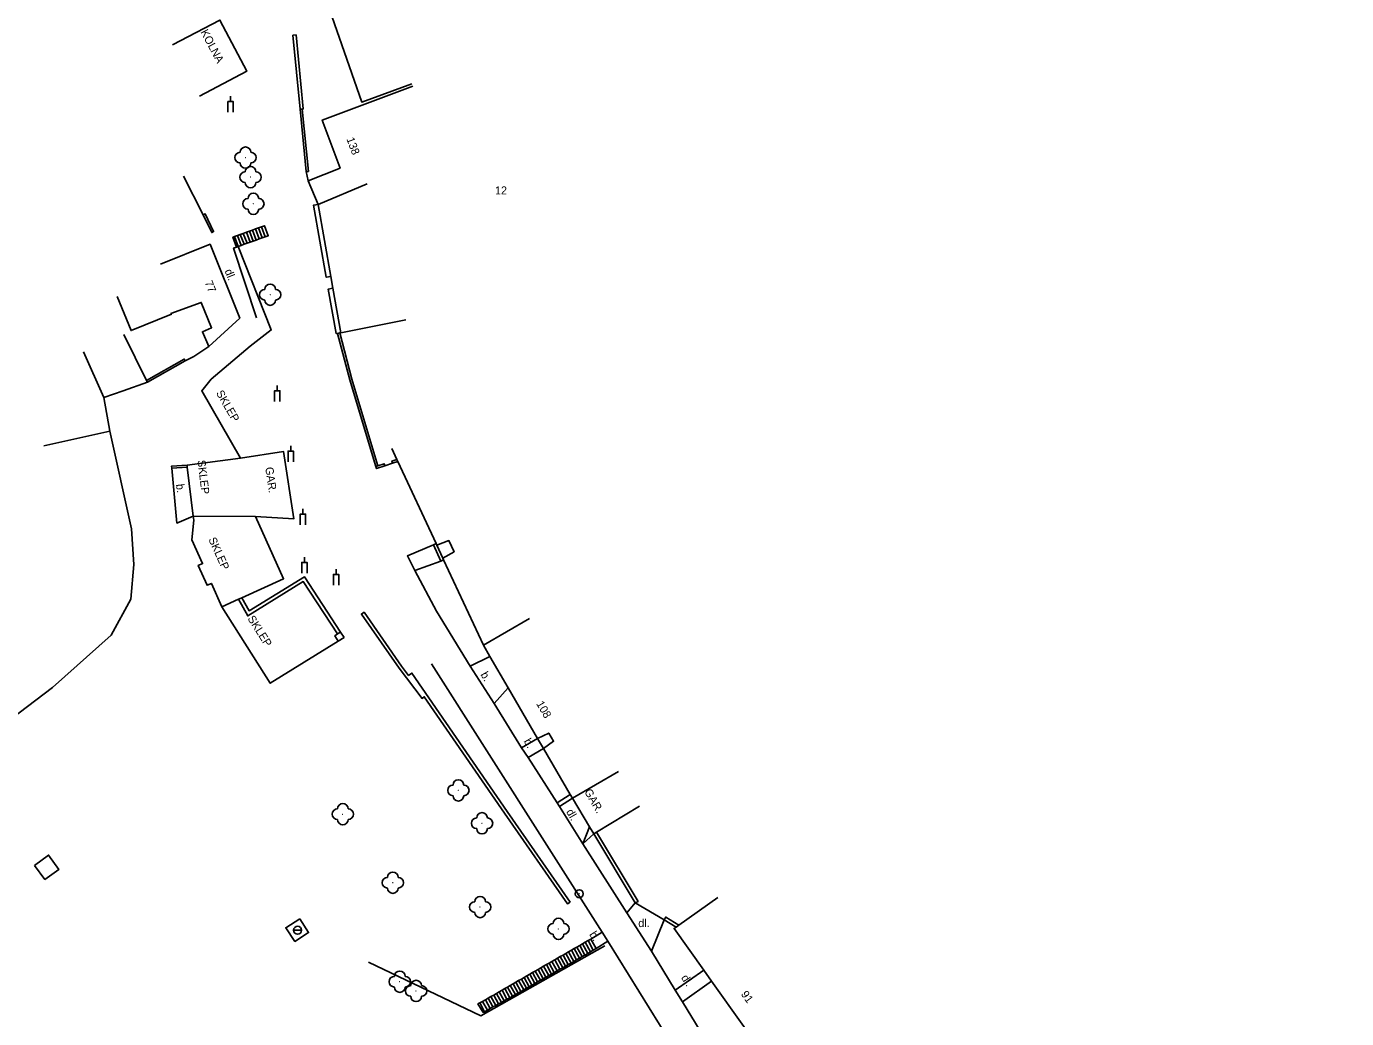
# Model space of a CAD drawing. Extents: x -582162 to -561283, y -1187583 to -1183539.
# Drawn here: x -569739.3 to -569615.6, y -1185356.5 to -1185263.5 of the extents above; entities that cross this region are included whole.
import ezdxf

# ---------------------------------------------------------------- set-up
doc = ezdxf.new("R2010")
doc.units = 0
for name, color, linetype in [('Vrstva 1', 7, 'Continuous'), ('Vrstva 10', 7, 'Continuous'), ('Vrstva 11', 7, 'Continuous'), ('Vrstva 14', 7, 'Continuous'), ('Vrstva 4', 7, 'Continuous'), ('Vrstva 6', 7, 'Continuous'), ('Vrstva 9', 7, 'Continuous')]:
    doc.layers.add(name, color=color, linetype=linetype)

# ---------------------------------------------------------------- blocks, each defined once
blk = doc.blocks.new('1.079')
at = {"layer": 'Vrstva 1'}
for radius in [0.75, 0.001]:
    blk.add_circle((0, -0.001), radius, dxfattribs=at)
blk = doc.blocks.new('3.130')
at = {"layer": 'Vrstva 1'}
blk.add_circle((0, 0), 0.001, dxfattribs=at)
for centre, start, end in [((-1, 0), 90, 270), ((0, 1), 0, 180), ((1, 0), 270, 90), ((0, -1), 180, 360)]:
    blk.add_arc(centre, 1, start, end, dxfattribs=at)
blk = doc.blocks.new('4.120')
at = {"layer": 'Vrstva 1'}
blk.add_line((0, 2), (0, 3), dxfattribs=at)
blk.add_lwpolyline([(-0.5, 0), (-0.5, 2), (0.5, 2), (0.5, 0)], dxfattribs=at)
blk = doc.blocks.new('8.110')
at = {"layer": 'Vrstva 1'}
blk.add_line((-0.75, 0), (0.75, 0), dxfattribs=at)
blk.add_circle((0, 0), 0.75, dxfattribs=at)

msp = doc.modelspace()

# ---------------------------------------------------------------- linework, layer by layer
at = {"layer": 'Vrstva 10'}
for points in [[(-569719.58, -1185283.15), (-569719.86, -1185283.25)], [(-569719.3, -1185283.04), (-569719.58, -1185283.15)], [(-569719.23, -1185284.07), (-569719.58, -1185283.15)], [(-569719.02, -1185282.94), (-569719.3, -1185283.04)], [(-569718.94, -1185283.97), (-569719.3, -1185283.04)], [(-569718.73, -1185282.83), (-569719.02, -1185282.94)], [(-569718.66, -1185283.87), (-569719.02, -1185282.94)], [(-569718.45, -1185282.73), (-569718.73, -1185282.83)], [(-569718.38, -1185283.77), (-569718.73, -1185282.83)], [(-569718.17, -1185282.63), (-569718.45, -1185282.73)], [(-569718.1, -1185283.67), (-569718.45, -1185282.73)], [(-569717.89, -1185282.53), (-569718.17, -1185282.63)], [(-569717.81, -1185283.57), (-569718.17, -1185282.63)], [(-569717.61, -1185282.43), (-569717.89, -1185282.53)], [(-569717.53, -1185283.47), (-569717.89, -1185282.53)], [(-569717.32, -1185282.33), (-569717.61, -1185282.43)], [(-569717.25, -1185283.37), (-569717.61, -1185282.43)], [(-569716.96, -1185283.27), (-569716.68, -1185283.17), (-569717.04, -1185282.23), (-569717.32, -1185282.33)], [(-569716.96, -1185283.27), (-569717.32, -1185282.33)], [(-569722.02, -1185296.6), (-569718.38, -1185293.51), (-569716.4, -1185291.99), (-569719.51, -1185284.17)], [(-569719.86, -1185283.25), (-569719.99, -1185283.3), (-569719.65, -1185284.22)], [(-569717.8, -1185290.87), (-569719.93, -1185284.32), (-569719.65, -1185284.22)], [(-569719.51, -1185284.17), (-569719.86, -1185283.25)], [(-569719.65, -1185284.22), (-569719.51, -1185284.17)], [(-569719.51, -1185284.17), (-569719.23, -1185284.07)], [(-569719.23, -1185284.07), (-569718.94, -1185283.97)], [(-569718.94, -1185283.97), (-569718.66, -1185283.87)], [(-569718.66, -1185283.87), (-569718.38, -1185283.77)], [(-569718.38, -1185283.77), (-569718.1, -1185283.67)], [(-569718.1, -1185283.67), (-569717.81, -1185283.57)], [(-569717.81, -1185283.57), (-569717.53, -1185283.47)], [(-569717.53, -1185283.47), (-569717.25, -1185283.37)], [(-569717.25, -1185283.37), (-569716.96, -1185283.27)], [(-569725.73, -1185304.96), (-569725.24, -1185310.1), (-569723.71, -1185309.45)], [(-569701.21, -1185312.14), (-569703.64, -1185313.17), (-569702.96, -1185314.53)], [(-569700.95, -1185312.02), (-569701.21, -1185312.14)], [(-569700.52, -1185313.66), (-569701.21, -1185312.14)], [(-569702.96, -1185314.53), (-569700.52, -1185313.66)], [(-569700.25, -1185313.53), (-569700.52, -1185313.66)], [(-569697.75, -1185323.52), (-569700.92, -1185318.34), (-569702.96, -1185314.53)], [(-569695.91, -1185322.59), (-569697.75, -1185323.52)], [(-569685.39, -1185348.44), (-569701.38, -1185323.3)], [(-569695.53, -1185327.02), (-569697.75, -1185323.52)], [(-569694.19, -1185325.54), (-569695.53, -1185327.02)], [(-569692.95, -1185331.15), (-569695.53, -1185327.02)], [(-569691.44, -1185330.28), (-569692.95, -1185331.15)], [(-569692.33, -1185332.08), (-569692.95, -1185331.15)], [(-569690.9, -1185331.21), (-569692.33, -1185332.08)], [(-569689.62, -1185336.33), (-569692.33, -1185332.08)], [(-569688.38, -1185335.54), (-569689.62, -1185336.33)], [(-569689.4, -1185336.67), (-569689.62, -1185336.33)], [(-569688.18, -1185335.89), (-569689.4, -1185336.67)], [(-569687.2, -1185340.15), (-569689.4, -1185336.67)], [(-569687.2, -1185340.15), (-569686.58, -1185338.55)], [(-569686.19, -1185339.21), (-569687.2, -1185340.15)], [(-569683.07, -1185346.61), (-569687.2, -1185340.15)], [(-569683.07, -1185346.61), (-569682.29, -1185345.7)], [(-569713.72, -1185347.19), (-569715.04, -1185348.03), (-569714.19, -1185349.3), (-569712.9, -1185348.48), (-569713.72, -1185347.19)], [(-569683.07, -1185346.61), (-569680.77, -1185350.21), (-569678.55, -1185353.87)], [(-569680.77, -1185350.21), (-569679.59, -1185347.28)], [(-569685.97, -1185349.98), (-569684.86, -1185349.27), (-569685.39, -1185348.44), (-569686.46, -1185349.08)], [(-569687.76, -1185349.83), (-569688.02, -1185349.98)], [(-569687.5, -1185349.68), (-569687.76, -1185349.83)], [(-569687.76, -1185349.83), (-569687.27, -1185350.73)], [(-569687.24, -1185349.53), (-569687.5, -1185349.68)], [(-569687.5, -1185349.68), (-569687.01, -1185350.58)], [(-569686.98, -1185349.38), (-569687.24, -1185349.53)], [(-569687.24, -1185349.53), (-569686.75, -1185350.43)], [(-569686.72, -1185349.23), (-569686.98, -1185349.38)], [(-569686.98, -1185349.38), (-569686.49, -1185350.28)], [(-569686.46, -1185349.08), (-569686.72, -1185349.23)], [(-569686.72, -1185349.23), (-569686.23, -1185350.13)], [(-569686.46, -1185349.08), (-569685.97, -1185349.98)], [(-569619.09, -1185453.86), (-569626.95, -1185444.12), (-569627.48, -1185443.45), (-569632.99, -1185436.41), (-569642.94, -1185423.16), (-569652.58, -1185408.94), (-569661.68, -1185392.53), (-569666.55, -1185382.19), (-569666.99, -1185381.17), (-569669.84, -1185374.79), (-569674.21, -1185366.46), (-569684.86, -1185349.27)], [(-569690.1, -1185351.18), (-569690.36, -1185351.33)], [(-569689.84, -1185351.03), (-569690.1, -1185351.18)], [(-569690.1, -1185351.18), (-569689.62, -1185352.07)], [(-569689.58, -1185350.88), (-569689.84, -1185351.03)], [(-569689.84, -1185351.03), (-569689.36, -1185351.92)], [(-569689.32, -1185350.73), (-569689.58, -1185350.88)], [(-569689.58, -1185350.88), (-569689.09, -1185351.77)], [(-569689.06, -1185350.58), (-569689.32, -1185350.73)], [(-569689.32, -1185350.73), (-569688.83, -1185351.63)], [(-569688.8, -1185350.43), (-569689.06, -1185350.58)], [(-569689.06, -1185350.58), (-569688.57, -1185351.48)], [(-569688.54, -1185350.28), (-569688.8, -1185350.43)], [(-569688.8, -1185350.43), (-569688.31, -1185351.33)], [(-569688.28, -1185350.13), (-569688.54, -1185350.28)], [(-569688.54, -1185350.28), (-569688.05, -1185351.18)], [(-569688.31, -1185351.33), (-569688.05, -1185351.18)], [(-569688.02, -1185349.98), (-569688.28, -1185350.13)], [(-569688.28, -1185350.13), (-569687.79, -1185351.03)], [(-569688.05, -1185351.18), (-569687.79, -1185351.03)], [(-569688.02, -1185349.98), (-569687.53, -1185350.88)], [(-569687.79, -1185351.03), (-569687.53, -1185350.88)], [(-569687.53, -1185350.88), (-569687.27, -1185350.73)], [(-569687.27, -1185350.73), (-569687.01, -1185350.58)], [(-569687.01, -1185350.58), (-569686.75, -1185350.43)], [(-569686.75, -1185350.43), (-569686.49, -1185350.28)], [(-569686.49, -1185350.28), (-569686.23, -1185350.13)], [(-569686.23, -1185350.13), (-569685.97, -1185349.98)], [(-569692.18, -1185352.38), (-569692.44, -1185352.53)], [(-569691.92, -1185352.23), (-569692.18, -1185352.38)], [(-569692.18, -1185352.38), (-569691.71, -1185353.25)], [(-569691.66, -1185352.08), (-569691.92, -1185352.23)], [(-569691.92, -1185352.23), (-569691.44, -1185353.1)], [(-569691.4, -1185351.93), (-569691.66, -1185352.08)], [(-569691.66, -1185352.08), (-569691.18, -1185352.95)], [(-569691.14, -1185351.78), (-569691.4, -1185351.93)], [(-569691.4, -1185351.93), (-569690.92, -1185352.81)], [(-569690.88, -1185351.63), (-569691.14, -1185351.78)], [(-569691.14, -1185351.78), (-569690.66, -1185352.66)], [(-569690.62, -1185351.48), (-569690.88, -1185351.63)], [(-569690.88, -1185351.63), (-569690.4, -1185352.51)], [(-569690.36, -1185351.33), (-569690.62, -1185351.48)], [(-569690.62, -1185351.48), (-569690.14, -1185352.36)], [(-569690.4, -1185352.51), (-569690.14, -1185352.36)], [(-569690.36, -1185351.33), (-569689.88, -1185352.22)], [(-569690.14, -1185352.36), (-569689.88, -1185352.22)], [(-569689.88, -1185352.22), (-569689.62, -1185352.07)], [(-569689.62, -1185352.07), (-569689.36, -1185351.92)], [(-569689.36, -1185351.92), (-569689.09, -1185351.77)], [(-569689.09, -1185351.77), (-569688.83, -1185351.63)], [(-569688.83, -1185351.63), (-569688.57, -1185351.48)], [(-569688.57, -1185351.48), (-569688.31, -1185351.33)], [(-569675.87, -1185352), (-569678.55, -1185353.87)], [(-569694.26, -1185353.58), (-569694.52, -1185353.73)], [(-569694, -1185353.43), (-569694.26, -1185353.58)], [(-569694.26, -1185353.58), (-569693.79, -1185354.43)], [(-569693.74, -1185353.28), (-569694, -1185353.43)], [(-569694, -1185353.43), (-569693.53, -1185354.28)], [(-569693.48, -1185353.13), (-569693.74, -1185353.28)], [(-569693.74, -1185353.28), (-569693.27, -1185354.14)], [(-569693.22, -1185352.98), (-569693.48, -1185353.13)], [(-569693.48, -1185353.13), (-569693.01, -1185353.99)], [(-569692.96, -1185352.83), (-569693.22, -1185352.98)], [(-569693.22, -1185352.98), (-569692.75, -1185353.84)], [(-569692.7, -1185352.68), (-569692.96, -1185352.83)], [(-569692.96, -1185352.83), (-569692.49, -1185353.69)], [(-569692.44, -1185352.53), (-569692.7, -1185352.68)], [(-569692.7, -1185352.68), (-569692.23, -1185353.55)], [(-569692.49, -1185353.69), (-569692.23, -1185353.55)], [(-569692.44, -1185352.53), (-569691.97, -1185353.4)], [(-569692.23, -1185353.55), (-569691.97, -1185353.4)], [(-569691.97, -1185353.4), (-569691.71, -1185353.25)], [(-569691.71, -1185353.25), (-569691.44, -1185353.1)], [(-569691.44, -1185353.1), (-569691.18, -1185352.95)], [(-569691.18, -1185352.95), (-569690.92, -1185352.81)], [(-569690.92, -1185352.81), (-569690.66, -1185352.66)], [(-569690.66, -1185352.66), (-569690.4, -1185352.51)], [(-569675.14, -1185353.03), (-569677.86, -1185354.96), (-569678.55, -1185353.87)], [(-569696.34, -1185354.77), (-569696.61, -1185354.92)], [(-569696.08, -1185354.63), (-569696.34, -1185354.77)], [(-569696.34, -1185354.77), (-569695.89, -1185355.59)], [(-569695.82, -1185354.48), (-569696.08, -1185354.63)], [(-569696.08, -1185354.63), (-569695.63, -1185355.45)], [(-569695.56, -1185354.33), (-569695.82, -1185354.48)], [(-569695.82, -1185354.48), (-569695.37, -1185355.31)], [(-569695.3, -1185354.18), (-569695.56, -1185354.33)], [(-569695.56, -1185354.33), (-569695.1, -1185355.16)], [(-569695.04, -1185354.03), (-569695.3, -1185354.18)], [(-569695.3, -1185354.18), (-569694.84, -1185355.02)], [(-569694.78, -1185353.88), (-569695.04, -1185354.03)], [(-569695.04, -1185354.03), (-569694.58, -1185354.88)], [(-569694.84, -1185355.02), (-569694.58, -1185354.88)], [(-569694.52, -1185353.73), (-569694.78, -1185353.88)], [(-569694.78, -1185353.88), (-569694.32, -1185354.73)], [(-569694.58, -1185354.88), (-569694.32, -1185354.73)], [(-569694.52, -1185353.73), (-569694.05, -1185354.58)], [(-569694.32, -1185354.73), (-569694.05, -1185354.58)], [(-569694.05, -1185354.58), (-569693.79, -1185354.43)], [(-569693.79, -1185354.43), (-569693.53, -1185354.28)], [(-569693.53, -1185354.28), (-569693.27, -1185354.14)], [(-569693.27, -1185354.14), (-569693.01, -1185353.99)], [(-569693.01, -1185353.99), (-569692.75, -1185353.84)], [(-569692.75, -1185353.84), (-569692.49, -1185353.69)], [(-569696.87, -1185355.06), (-569697.04, -1185355.16), (-569696.54, -1185355.96), (-569696.42, -1185355.89)], [(-569696.61, -1185354.92), (-569696.87, -1185355.06)], [(-569696.87, -1185355.06), (-569696.42, -1185355.89)], [(-569696.61, -1185354.92), (-569696.15, -1185355.74)], [(-569696.42, -1185355.89), (-569696.15, -1185355.74)], [(-569696.15, -1185355.74), (-569695.89, -1185355.59)], [(-569695.89, -1185355.59), (-569695.63, -1185355.45)], [(-569695.63, -1185355.45), (-569695.37, -1185355.31)], [(-569695.37, -1185355.31), (-569695.1, -1185355.16)], [(-569695.1, -1185355.16), (-569694.84, -1185355.02)], [(-569677.86, -1185354.96), (-569672.11, -1185364.39), (-569666.96, -1185373.88), (-569663.83, -1185380.87), (-569659.11, -1185390.98), (-569653.33, -1185401.79), (-569652.45, -1185403.16), (-569650.4, -1185406.44), (-569640.48, -1185421.33), (-569630.91, -1185434.33), (-569615.64, -1185453.27)]]:
    msp.add_lwpolyline(points, dxfattribs=at)
at = {"layer": 'Vrstva 4'}
for points in [[(-569703.22, -1185268.94), (-569707.92, -1185270.64), (-569712.36, -1185257.91)], [(-569725.64, -1185265.28), (-569721.22, -1185262.95), (-569718.69, -1185267.74), (-569723.11, -1185270.08)], [(-569712.94, -1185278.03), (-569709.95, -1185276.83), (-569711.63, -1185272.33), (-569703.14, -1185269.16)], [(-569712.02, -1185280.23), (-569712.94, -1185278.03)], [(-569707.41, -1185278.3), (-569712.02, -1185280.23)], [(-569722.24, -1185293.55), (-569719.35, -1185290.89), (-569722.13, -1185283.96), (-569726.77, -1185285.82)], [(-569730.83, -1185288.86), (-569729.53, -1185292.06), (-569725.76, -1185290.53), (-569725.8, -1185290.44), (-569722.96, -1185289.41), (-569722, -1185291.79), (-569722.85, -1185292.16), (-569722.24, -1185293.55)], [(-569722.02, -1185296.6), (-569722.91, -1185297.71), (-569719.29, -1185304.01)], [(-569719.29, -1185304.01), (-569724.29, -1185304.66)], [(-569717.88, -1185309.49), (-569714.3, -1185309.71), (-569715.24, -1185303.4), (-569719.29, -1185304.01)], [(-569705.1, -1185303.11), (-569704.62, -1185304.13)], [(-569704.62, -1185304.13), (-569704.54, -1185304.31)], [(-569724.29, -1185304.66), (-569724.27, -1185304.86)], [(-569724.27, -1185304.86), (-569723.71, -1185309.45)], [(-569704.54, -1185304.31), (-569700.95, -1185312.02)], [(-569723.71, -1185309.45), (-569723.66, -1185309.81), (-569723.84, -1185311.67), (-569722.84, -1185313.89), (-569723.24, -1185314.07), (-569722.41, -1185315.93), (-569722.01, -1185315.75), (-569721.02, -1185317.94)], [(-569723.71, -1185309.45), (-569717.88, -1185309.49)], [(-569717.88, -1185309.49), (-569715.25, -1185315.32), (-569719.16, -1185317.1)], [(-569700.95, -1185312.02), (-569700.89, -1185312.15)], [(-569700.32, -1185313.39), (-569699.27, -1185312.79), (-569699.76, -1185311.74), (-569700.89, -1185312.15)], [(-569700.89, -1185312.15), (-569700.32, -1185313.39)], [(-569700.32, -1185313.39), (-569700.25, -1185313.53)], [(-569700.25, -1185313.53), (-569696.52, -1185321.55)], [(-569719.48, -1185317.24), (-569721.02, -1185317.94)], [(-569719.16, -1185317.1), (-569719.48, -1185317.24)], [(-569710.12, -1185321.16), (-569716.49, -1185325.1), (-569721.02, -1185317.94)], [(-569692.2, -1185319.04), (-569696.52, -1185321.55)], [(-569709.58, -1185320.82), (-569710.12, -1185321.16)], [(-569695.91, -1185322.59), (-569696.52, -1185321.55)], [(-569694.19, -1185325.54), (-569695.91, -1185322.59)], [(-569691.44, -1185330.28), (-569694.19, -1185325.54)], [(-569691.44, -1185330.28), (-569690.4, -1185329.78), (-569689.95, -1185330.55), (-569690.9, -1185331.21)], [(-569690.9, -1185331.21), (-569691.44, -1185330.28)], [(-569688.38, -1185335.54), (-569690.9, -1185331.21)], [(-569683.86, -1185333.38), (-569688.18, -1185335.89)], [(-569688.18, -1185335.89), (-569688.38, -1185335.54)], [(-569686.58, -1185338.55), (-569688.18, -1185335.89)], [(-569681.9, -1185336.64), (-569685.93, -1185339.06)], [(-569686.19, -1185339.21), (-569686.58, -1185338.55)], [(-569685.93, -1185339.06), (-569686.19, -1185339.21)], [(-569678.2, -1185347.77), (-569674.57, -1185345.19)], [(-569675.87, -1185352), (-569678.65, -1185348.09), (-569678.47, -1185347.96)], [(-569678.47, -1185347.96), (-569678.2, -1185347.77)], [(-569675.14, -1185353.03), (-569675.87, -1185352)], [(-569669.09, -1185361.54), (-569675.14, -1185353.03)]]:
    msp.add_lwpolyline(points, dxfattribs=at)
at = {"layer": 'Vrstva 9'}
for points in [[(-569713.7, -1185271.31), (-569714.37, -1185264.38), (-569714.07, -1185264.35), (-569713.4, -1185271.28), (-569713.5, -1185271.29)], [(-569713.5, -1185271.29), (-569713.7, -1185271.31)], [(-569713.12, -1185277.15), (-569713.7, -1185271.31)], [(-569713.12, -1185277.15), (-569712.92, -1185277.13), (-569713.5, -1185271.29)], [(-569724.62, -1185277.57), (-569722.78, -1185281.2)], [(-569713.12, -1185277.15), (-569712.94, -1185278.03)], [(-569710.82, -1185286.97), (-569711.25, -1185287.05), (-569712.45, -1185280.31), (-569712.02, -1185280.23)], [(-569712.02, -1185280.23), (-569710.82, -1185286.97)], [(-569722.78, -1185281.2), (-569721.98, -1185282.87), (-569721.8, -1185282.78), (-569722.6, -1185281.11), (-569722.78, -1185281.2)], [(-569710.18, -1185292.32), (-569710.31, -1185292.34), (-569711.06, -1185288.17), (-569710.63, -1185288.09)], [(-569710.82, -1185286.97), (-569710.63, -1185288.09)], [(-569709.88, -1185292.26), (-569710.63, -1185288.09)], [(-569703.78, -1185291.05), (-569709.88, -1185292.26)], [(-569728.1, -1185296.73), (-569730.21, -1185292.42)], [(-569709.99, -1185292.28), (-569710.18, -1185292.32)], [(-569706.59, -1185304.8), (-569707.86, -1185300.63), (-569709.04, -1185296.66), (-569710.18, -1185292.32)], [(-569709.88, -1185292.26), (-569709.99, -1185292.28)], [(-569706.4, -1185304.74), (-569707.67, -1185300.57), (-569708.85, -1185296.61), (-569709.99, -1185292.28)], [(-569732.1, -1185298.31), (-569734.01, -1185294.04)], [(-569722.24, -1185293.55), (-569723.67, -1185294.47)], [(-569728.1, -1185296.73), (-569724.56, -1185294.72), (-569724.46, -1185294.89)], [(-569728, -1185296.9), (-569724.46, -1185294.89)], [(-569724.46, -1185294.89), (-569723.67, -1185294.47)], [(-569728.1, -1185296.73), (-569728, -1185296.9)], [(-569730.27, -1185297.71), (-569732.1, -1185298.31)], [(-569730.27, -1185297.71), (-569728, -1185296.9)], [(-569732.1, -1185298.31), (-569731.53, -1185301.49)], [(-569731.53, -1185301.49), (-569729.51, -1185310.63), (-569729.27, -1185313.98), (-569729.55, -1185317.22), (-569731.39, -1185320.6), (-569736.9, -1185325.52), (-569743.3, -1185330.36), (-569753.34, -1185336.92), (-569758.67, -1185325.69)], [(-569737.72, -1185302.85), (-569731.53, -1185301.49)], [(-569704.62, -1185304.13), (-569705.09, -1185304.29), (-569705.03, -1185304.48)], [(-569724.29, -1185304.66), (-569725.74, -1185304.76), (-569725.73, -1185304.96)], [(-569725.73, -1185304.96), (-569724.27, -1185304.86)], [(-569705.76, -1185304.73), (-569706.53, -1185304.99), (-569706.59, -1185304.8)], [(-569706.59, -1185304.8), (-569706.4, -1185304.74)], [(-569706.4, -1185304.74), (-569705.83, -1185304.54), (-569705.76, -1185304.73)], [(-569705.76, -1185304.73), (-569705.03, -1185304.48)], [(-569704.54, -1185304.31), (-569705.03, -1185304.48)], [(-569719.16, -1185317.1), (-569718.48, -1185318.32), (-569713.3, -1185315.12), (-569709.9, -1185320.31)], [(-569719.48, -1185317.24), (-569718.6, -1185318.79), (-569713.4, -1185315.58), (-569710.19, -1185320.49)], [(-569688.39, -1185345.62), (-569694.3, -1185337.12), (-569703.22, -1185324.15), (-569703.53, -1185324.38), (-569704.19, -1185323.51), (-569707.71, -1185318.45), (-569707.96, -1185318.62), (-569704.43, -1185323.69), (-569702.27, -1185326.53), (-569702.06, -1185326.37), (-569694.55, -1185337.29), (-569688.64, -1185345.79), (-569688.39, -1185345.62)], [(-569710.19, -1185320.49), (-569710.44, -1185320.65), (-569710.12, -1185321.16)], [(-569709.9, -1185320.31), (-569710.19, -1185320.49)], [(-569709.9, -1185320.31), (-569709.58, -1185320.82)], [(-569682.29, -1185345.7), (-569686.19, -1185339.21)], [(-569685.93, -1185339.06), (-569682.03, -1185345.55), (-569682.29, -1185345.7)], [(-569738.58, -1185342.19), (-569737.26, -1185341.22), (-569736.3, -1185342.55), (-569737.61, -1185343.49), (-569738.58, -1185342.19)], [(-569682.29, -1185345.7), (-569679.59, -1185347.28)], [(-569678.2, -1185347.77), (-569679.43, -1185347.02), (-569679.59, -1185347.28)], [(-569678.47, -1185347.96), (-569679.59, -1185347.28)], [(-569685.14, -1185349.71), (-569696.76, -1185356.27), (-569707.29, -1185351.26)]]:
    msp.add_lwpolyline(points, dxfattribs=at)

# ---------------------------------------------------------------- block references
at = {"layer": 'Vrstva 1', "xscale": 0.5, "yscale": 0.5}
msp.add_blockref('1.079', (-569687.54, -1185344.84), dxfattribs=at)
at = {"layer": 'Vrstva 11', "xscale": 0.5, "yscale": 0.5}
for p in [(-569718.81, -1185275.84), (-569718.34, -1185277.67), (-569718.08, -1185280.17), (-569716.5, -1185288.69), (-569698.87, -1185335.15), (-569709.7, -1185337.38), (-569696.65, -1185338.23), (-569705.01, -1185343.8), (-569696.83, -1185346.08), (-569689.49, -1185348.13), (-569704.36, -1185353.08), (-569702.83, -1185353.95)]:
    msp.add_blockref('3.130', p, dxfattribs=at)
at = {"layer": 'Vrstva 9', "xscale": 0.5, "yscale": 0.5}
for name, p in [('4.120', (-569720.21, -1185271.59)), ('4.120', (-569715.84, -1185298.7)), ('4.120', (-569714.58, -1185304.34)), ('4.120', (-569713.43, -1185310.25)), ('4.120', (-569713.3, -1185314.79)), ('4.120', (-569710.33, -1185315.9)), ('8.110', (-569713.93, -1185348.25))]:
    msp.add_blockref(name, p, dxfattribs=at)

# ---------------------------------------------------------------- texts
at = {"layer": 'Vrstva 14'}
for s, rotation, p in [(' KOLNA', 297.897, (-569723.18, -1185263.82)), (' dl.', 291.858, (-569720.89, -1185286.2)), (' SKLEP ', 299.882, (-569721.74, -1185297.66)), (' SKLEP ', 276.904, (-569723.35, -1185303.95)), (' GAR.', 278.496, (-569717.01, -1185304.62)), (' b.', 276.904, (-569725.36, -1185306.19)), (' SKLEP ', 294.216, (-569722.42, -1185311.37)), (' SKLEP ', 302.321, (-569718.8, -1185318.81)), (' b.', 300.182, (-569696.96, -1185324.05)), (' b.', 300.182, (-569692.91, -1185330.3)), (' GAR.', 300.182, (-569687.24, -1185335.02)), (' dl.', 300.182, (-569688.94, -1185336.91)), (' b.', 302.56, (-569686.78, -1185348.41)), (' dl.', 302.335, (-569678.18, -1185352.47))]:
    msp.add_text(s, height=0.75, rotation=rotation, dxfattribs=at).set_placement(p)
msp.add_text('dl.', height=0.75, dxfattribs=at).set_placement((-569682.01, -1185347.96))
at = {"layer": 'Vrstva 6'}
for s, rotation, p in [('138', 290.472, (-569709.37, -1185274.09)), ('77', 291.858, (-569722.65, -1185287.54)), ('108', 300.182, (-569691.6, -1185327.02)), ('91', 305.404, (-569672.43, -1185354.25))]:
    msp.add_text(s, height=0.75, rotation=rotation, dxfattribs=at).set_placement(p)
msp.add_text('12', height=0.75, dxfattribs=at).set_placement((-569695.43, -1185279.29))

doc.saveas('drawing.dxf')
